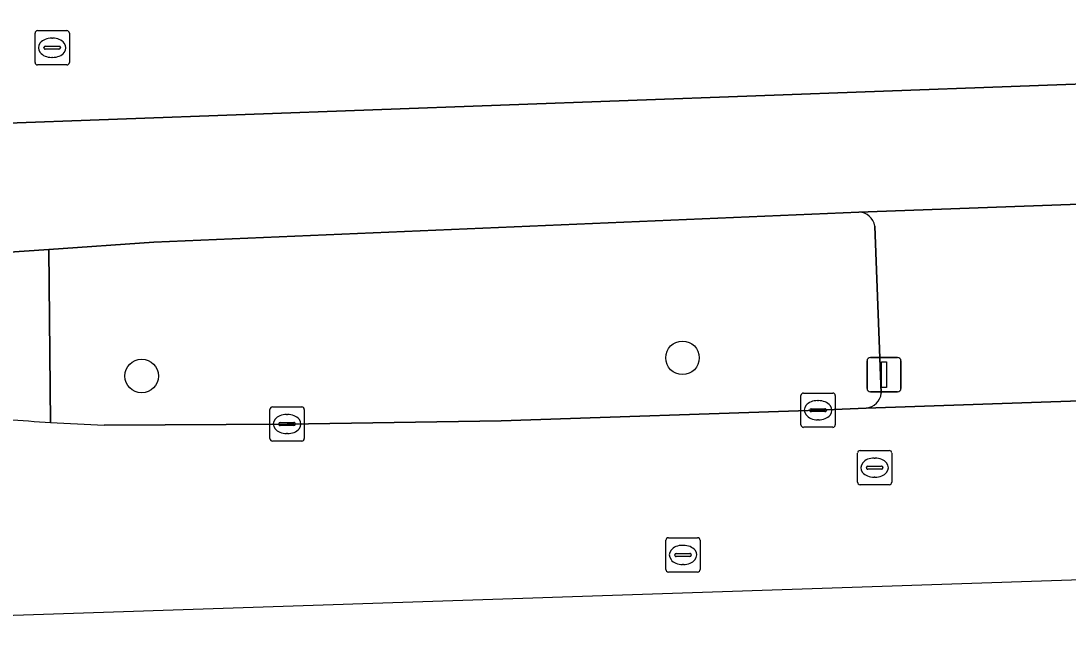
# Model space of a CAD drawing. Extents: x 160888 to 161385, y 386490 to 386908.
# Drawn here: x 161059.33 to 161089.85, y 386492.88 to 386510.77 of the extents above; entities that cross this region are included whole.
import ezdxf

# ---------------------------------------------------------------- set-up
doc = ezdxf.new("R2010")
doc.units = 0
for name, color, linetype in [('IMGEO_Berm_groen', 7, 'Continuous'), ('IMGEO_Boom', 7, 'Continuous'), ('IMGEO_Fietspad_gesloten', 7, 'Continuous'), ('IMGEO_Groenvoorziening', 7, 'Continuous'), ('IMGEO_Kolk', 7, 'Continuous'), ('IMGEO_Rijbaan_regionaal_gesloten', 7, 'Continuous'), ('IMGEO_Rioolput', 7, 'Continuous'), ('IMGEO_Verkeersregelinstallatiepaal', 7, 'Continuous'), ('IMGEO_Voetgangersgebied_open', 7, 'Continuous'), ('IMGEO_Voetpad_open', 7, 'Continuous')]:
    doc.layers.add(name, color=color, linetype=linetype)

msp = doc.modelspace()

# ---------------------------------------------------------------- linework, layer by layer
at = {"layer": 'IMGEO_Berm_groen'}
for points in [[(161060.137, 386504.105), (161057.542, 386503.927), (161045.979, 386504.301), (161036.934, 386504.792), (161031.823, 386504.909), (160989.382, 386503.514), (160963.854, 386502.671), (160962.788, 386502.488)], [(161060.188, 386499.057), (161060.137, 386504.105)]]:
    msp.add_lwpolyline(points, dxfattribs=at)
msp.add_arc((161063.758, 386556.686), 57.739, 265.18833, 266.45494, dxfattribs=at)
at = {"layer": 'IMGEO_Boom'}
for centre in [(161078.611, 386500.942), (161062.845, 386500.411)]:
    msp.add_circle(centre, 0.489, dxfattribs=at)
at = {"layer": 'IMGEO_Fietspad_gesloten'}
for points in [[(161098.942, 386509.252), (161095.632, 386509.131), (161054.692, 386507.633), (161051.677, 386507.711), (161034.709, 386508.584), (161030.714, 386508.607), (161001.252, 386507.539), (160969.035, 386506.371), (160967.386, 386506.332)], [(160962.788, 386502.488), (160963.854, 386502.671), (160989.382, 386503.514), (161031.823, 386504.909), (161036.934, 386504.792), (161045.979, 386504.301), (161057.542, 386503.927), (161060.137, 386504.105), (161063.198, 386504.314), (161083.752, 386505.193), (161093.386, 386505.539), (161098.265, 386505.752)]]:
    msp.add_lwpolyline(points, dxfattribs=at)
at = {"layer": 'IMGEO_Groenvoorziening'}
for points in [[(161083.752, 386505.193), (161063.198, 386504.314), (161060.137, 386504.105), (161060.188, 386499.057)], [(161084.404, 386499.913), (161084.216, 386504.786)], [(161061.756, 386498.98), (161067.084, 386499.011), (161073.327, 386499.101), (161082.563, 386499.415), (161083.962, 386499.473)]]:
    msp.add_lwpolyline(points, dxfattribs=at)
for centre, radius, start, end in [((161083.735, 386504.706), 0.487, 9.4548, 88.0336), ((161083.913, 386499.965), 0.494, 275.7314, 354.0088), ((161063.976, 386560.201), 61.261, 266.45447, 267.92278)]:
    msp.add_arc(centre, radius, start, end, dxfattribs=at)
at = {"layer": 'IMGEO_Kolk'}
for p, q in [((161082.137, 386499.915), (161082.989, 386499.915)), ((161082.062, 386498.989), (161082.062, 386499.841)), ((161082.55, 386499.695), (161082.575, 386499.695)), ((161083.063, 386499.841), (161083.063, 386498.989)), ((161066.583, 386498.585), (161066.583, 386499.437)), ((161066.658, 386499.511), (161067.51, 386499.511)), ((161067.071, 386499.291), (161067.096, 386499.291)), ((161067.584, 386499.437), (161067.584, 386498.585)), ((161082.321, 386499.409), (161082.321, 386499.421)), ((161082.759, 386499.372), (161082.361, 386499.372)), ((161082.364, 386499.458), (161082.762, 386499.458)), ((161082.805, 386499.421), (161082.805, 386499.409)), ((161066.842, 386499.005), (161066.842, 386499.017)), ((161067.28, 386498.968), (161066.882, 386498.968)), ((161066.885, 386499.054), (161067.283, 386499.054)), ((161067.326, 386499.017), (161067.326, 386499.005)), ((161082.573, 386499.135), (161082.548, 386499.135)), ((161067.094, 386498.731), (161067.069, 386498.731)), ((161082.989, 386498.915), (161082.137, 386498.915)), ((161067.51, 386498.511), (161066.658, 386498.511))]:
    msp.add_line(p, q, dxfattribs=at)
for points in [[(161082.137, 386499.915), (161082.989, 386499.915)], [(161082.062, 386498.989), (161082.062, 386499.841)], [(161083.063, 386499.841), (161083.063, 386498.989)], [(161066.583, 386498.585), (161066.583, 386499.437)], [(161066.658, 386499.511), (161067.51, 386499.511)], [(161067.584, 386499.437), (161067.584, 386498.585)], [(161082.989, 386498.915), (161082.137, 386498.915)], [(161067.51, 386498.511), (161066.658, 386498.511)]]:
    msp.add_lwpolyline(points, dxfattribs=at)
for centre, radius, start, end in [((161082.139, 386499.839), 0.0765, 91.552, 178.448), ((161082.139, 386499.839), 0.0765, 91.552, 178.448), ((161082.987, 386499.839), 0.0765, 1.552, 88.448), ((161082.987, 386499.839), 0.0765, 1.552, 88.448), ((161066.66, 386499.435), 0.0765, 91.552, 178.448), ((161066.66, 386499.435), 0.0765, 91.552, 178.448), ((161067.508, 386499.435), 0.0765, 1.552, 88.448), ((161067.508, 386499.435), 0.0765, 1.552, 88.448), ((161082.361, 386499.418), 0.0403, 85.8775, 175.7526), ((161082.358, 386499.408), 0.0366, 178.938, 274.7102), ((161082.762, 386499.415), 0.043, 264.8664, 352.4533), ((161082.766, 386499.42), 0.0386, 1.7309, 96.639), ((161066.882, 386499.014), 0.0403, 85.8775, 175.7526), ((161066.879, 386499.004), 0.0366, 178.938, 274.7102), ((161067.283, 386499.011), 0.043, 264.8664, 352.4533), ((161067.287, 386499.016), 0.0386, 1.7309, 96.639), ((161082.139, 386498.991), 0.0765, 181.552, 268.448), ((161082.139, 386498.991), 0.0765, 181.552, 268.448), ((161082.987, 386498.991), 0.0765, 271.552, 358.448), ((161082.987, 386498.991), 0.0765, 271.552, 358.448), ((161066.66, 386498.587), 0.0765, 181.552, 268.448), ((161066.66, 386498.587), 0.0765, 181.552, 268.448), ((161067.508, 386498.587), 0.0765, 271.552, 358.448), ((161067.508, 386498.587), 0.0765, 271.552, 358.448)]:
    msp.add_arc(centre, radius, start, end, dxfattribs=at)
for centre, major_axis, ratio, start_param, end_param in [((161082.549, 386499.415), (-0.387, 0.002), 0.722429, 4.712389, 7.853982), ((161082.574, 386499.415), (-0.39, 0.002), 0.717154, 1.570796, 4.712389), ((161067.07, 386499.011), (-0.387, 0.002), 0.722429, 4.712389, 7.853982), ((161067.095, 386499.011), (-0.39, 0.002), 0.717154, 1.570796, 4.712389)]:
    msp.add_ellipse(centre, major_axis=major_axis, ratio=ratio, start_param=start_param, end_param=end_param, dxfattribs=at)
at = {"layer": 'IMGEO_Rijbaan_regionaal_gesloten'}
for points in [[(161154.024, 386501.918), (161133.563, 386501.204), (161132.874, 386501.189), (161113.106, 386500.507), (161110.084, 386500.399), (161094.63, 386499.845), (161093.606, 386499.805), (161083.962, 386499.473), (161082.563, 386499.415), (161073.327, 386499.101), (161067.084, 386499.011), (161061.756, 386498.98)], [(161083.554, 386494.25), (161197.468, 386498.064)], [(161040.35, 386493.629), (161042.514, 386492.884), (161083.554, 386494.25)]]:
    msp.add_lwpolyline(points, dxfattribs=at)
for centre, radius, start, end in [((161063.758, 386556.686), 57.739, 265.18833, 266.45494), ((161063.976, 386560.201), 61.261, 266.45447, 267.92278)]:
    msp.add_arc(centre, radius, start, end, dxfattribs=at)
at = {"layer": 'IMGEO_Rioolput'}
for p, q in [((161059.737, 386509.56), (161059.737, 386510.412)), ((161059.812, 386510.486), (161060.664, 386510.486)), ((161060.225, 386510.266), (161060.25, 386510.266)), ((161060.738, 386510.412), (161060.738, 386509.56)), ((161059.996, 386509.98), (161059.996, 386509.992)), ((161060.039, 386510.029), (161060.437, 386510.029)), ((161060.48, 386509.992), (161060.48, 386509.98)), ((161060.434, 386509.943), (161060.036, 386509.943)), ((161060.248, 386509.706), (161060.223, 386509.706)), ((161060.664, 386509.486), (161059.812, 386509.486)), ((161083.711, 386497.314), (161083.711, 386498.166)), ((161083.786, 386498.24), (161084.638, 386498.24)), ((161084.712, 386498.166), (161084.712, 386497.314)), ((161083.97, 386497.734), (161083.97, 386497.746)), ((161084.013, 386497.783), (161084.411, 386497.783)), ((161084.199, 386498.02), (161084.224, 386498.02)), ((161084.454, 386497.746), (161084.454, 386497.734)), ((161084.408, 386497.697), (161084.01, 386497.697)), ((161084.222, 386497.46), (161084.197, 386497.46)), ((161084.638, 386497.24), (161083.786, 386497.24)), ((161078.125, 386494.767), (161078.125, 386495.619)), ((161078.2, 386495.693), (161079.052, 386495.693)), ((161079.126, 386495.619), (161079.126, 386494.767)), ((161078.613, 386495.473), (161078.638, 386495.473)), ((161078.384, 386495.187), (161078.384, 386495.199)), ((161078.822, 386495.15), (161078.424, 386495.15)), ((161078.427, 386495.236), (161078.825, 386495.236)), ((161078.868, 386495.199), (161078.868, 386495.187)), ((161079.052, 386494.693), (161078.2, 386494.693)), ((161078.636, 386494.913), (161078.611, 386494.913))]:
    msp.add_line(p, q, dxfattribs=at)
for points in [[(161059.737, 386509.56), (161059.737, 386510.412)], [(161059.812, 386510.486), (161060.664, 386510.486)], [(161060.738, 386510.412), (161060.738, 386509.56)], [(161060.664, 386509.486), (161059.812, 386509.486)], [(161083.711, 386497.314), (161083.711, 386498.166)], [(161083.786, 386498.24), (161084.638, 386498.24)], [(161084.712, 386498.166), (161084.712, 386497.314)], [(161084.638, 386497.24), (161083.786, 386497.24)], [(161078.125, 386494.767), (161078.125, 386495.619)], [(161078.2, 386495.693), (161079.052, 386495.693)], [(161079.126, 386495.619), (161079.126, 386494.767)], [(161079.052, 386494.693), (161078.2, 386494.693)]]:
    msp.add_lwpolyline(points, dxfattribs=at)
for centre, radius, start, end in [((161059.814, 386510.41), 0.0765, 91.552, 178.448), ((161059.814, 386510.41), 0.0765, 91.552, 178.448), ((161060.662, 386510.41), 0.0765, 1.552, 88.448), ((161060.662, 386510.41), 0.0765, 1.552, 88.448), ((161060.036, 386509.989), 0.0403, 85.8775, 175.7526), ((161060.033, 386509.979), 0.0366, 178.938, 274.7102), ((161060.437, 386509.986), 0.043, 264.8664, 352.4533), ((161060.441, 386509.991), 0.0386, 1.7309, 96.639), ((161059.814, 386509.562), 0.0765, 181.552, 268.448), ((161059.814, 386509.562), 0.0765, 181.552, 268.448), ((161060.662, 386509.562), 0.0765, 271.552, 358.448), ((161060.662, 386509.562), 0.0765, 271.552, 358.448), ((161083.788, 386498.164), 0.0765, 91.552, 178.448), ((161083.788, 386498.164), 0.0765, 91.552, 178.448), ((161084.636, 386498.164), 0.0765, 1.552, 88.448), ((161084.636, 386498.164), 0.0765, 1.552, 88.448), ((161084.01, 386497.743), 0.0403, 85.8775, 175.7526), ((161084.415, 386497.745), 0.0386, 1.7309, 96.639), ((161084.007, 386497.733), 0.0366, 178.938, 274.7102), ((161084.411, 386497.74), 0.043, 264.8664, 352.4533), ((161083.788, 386497.316), 0.0765, 181.552, 268.448), ((161083.788, 386497.316), 0.0765, 181.552, 268.448), ((161084.636, 386497.316), 0.0765, 271.552, 358.448), ((161084.636, 386497.316), 0.0765, 271.552, 358.448), ((161078.202, 386495.617), 0.0765, 91.552, 178.448), ((161078.202, 386495.617), 0.0765, 91.552, 178.448), ((161079.05, 386495.617), 0.0765, 1.552, 88.448), ((161079.05, 386495.617), 0.0765, 1.552, 88.448), ((161078.424, 386495.196), 0.0403, 85.8775, 175.7526), ((161078.421, 386495.186), 0.0366, 178.938, 274.7102), ((161078.825, 386495.193), 0.043, 264.8664, 352.4533), ((161078.829, 386495.198), 0.0386, 1.7309, 96.639), ((161078.202, 386494.769), 0.0765, 181.552, 268.448), ((161078.202, 386494.769), 0.0765, 181.552, 268.448), ((161079.05, 386494.769), 0.0765, 271.552, 358.448), ((161079.05, 386494.769), 0.0765, 271.552, 358.448)]:
    msp.add_arc(centre, radius, start, end, dxfattribs=at)
for centre, major_axis, ratio, start_param, end_param in [((161060.224, 386509.986), (-0.387, 0.002), 0.722429, 4.712389, 7.853982), ((161060.249, 386509.986), (-0.39, 0.002), 0.717154, 1.570796, 4.712389), ((161084.198, 386497.74), (-0.387, 0.002), 0.722429, 4.712389, 7.853982), ((161084.223, 386497.74), (-0.39, 0.002), 0.717154, 1.570796, 4.712389), ((161078.612, 386495.193), (-0.387, 0.002), 0.722429, 4.712389, 7.853982), ((161078.637, 386495.193), (-0.39, 0.002), 0.717154, 1.570796, 4.712389)]:
    msp.add_ellipse(centre, major_axis=major_axis, ratio=ratio, start_param=start_param, end_param=end_param, dxfattribs=at)
at = {"layer": 'IMGEO_Verkeersregelinstallatiepaal'}
for p, q in [((161083.99, 386500.05), (161083.99, 386500.85)), ((161083.99, 386500.85), (161083.99, 386500.05)), ((161084.09, 386500.95), (161084.88, 386500.95)), ((161084.88, 386500.95), (161084.09, 386500.95)), ((161084.98, 386500.85), (161084.98, 386500.05)), ((161084.98, 386500.05), (161084.98, 386500.85)), ((161084.88, 386499.95), (161084.09, 386499.95)), ((161084.09, 386499.95), (161084.88, 386499.95))]:
    msp.add_line(p, q, dxfattribs=at)
msp.add_lwpolyline([(161084.41, 386500.825), (161084.56, 386500.825), (161084.56, 386500.075), (161084.41, 386500.075), (161084.41, 386500.825)], dxfattribs=at)
for centre, start, end in [((161084.09, 386500.85), 90, 180), ((161084.09, 386500.85), 90, 180), ((161084.88, 386500.85), 0, 90), ((161084.88, 386500.85), 360, 90), ((161084.09, 386500.05), 180, 270), ((161084.09, 386500.05), 180, 270), ((161084.88, 386500.05), 270, 0), ((161084.88, 386500.05), 270, 0)]:
    msp.add_arc(centre, 0.1, start, end, dxfattribs=at)
at = {"layer": 'IMGEO_Voetgangersgebied_open'}
msp.add_lwpolyline([(161042.986, 386581.802), (161042.136, 386560.18), (161041.925, 386554.908), (161041.832, 386552.576), (161074.659, 386551.192), (161096.256, 386550.282), (161095.807, 386538.111), (161096.134, 386538.109), (161096.112, 386537.502), (161094.918, 386537.567), (161094.798, 386534.906), (161095.797, 386534.862), (161095.779, 386534.461), (161086.775, 386534.825), (161086.537, 386529.035), (161081.504, 386529.308), (161080.132, 386529.382), (161080.022, 386527.764), (161052.017, 386528.899), (161051.206, 386511.052), (161051.083, 386511.057), (161051.677, 386507.711), (161054.692, 386507.633), (161095.632, 386509.131)], dxfattribs=at)
at = {"layer": 'IMGEO_Voetpad_open'}
for points in [[(161093.386, 386505.539), (161083.752, 386505.193)], [(161084.216, 386504.786), (161084.404, 386499.913)], [(161083.962, 386499.473), (161093.606, 386499.805)]]:
    msp.add_lwpolyline(points, dxfattribs=at)
for centre, radius, start, end in [((161083.735, 386504.706), 0.487, 9.4548, 88.0336), ((161083.913, 386499.965), 0.494, 275.7314, 354.0088)]:
    msp.add_arc(centre, radius, start, end, dxfattribs=at)

doc.saveas('drawing.dxf')
